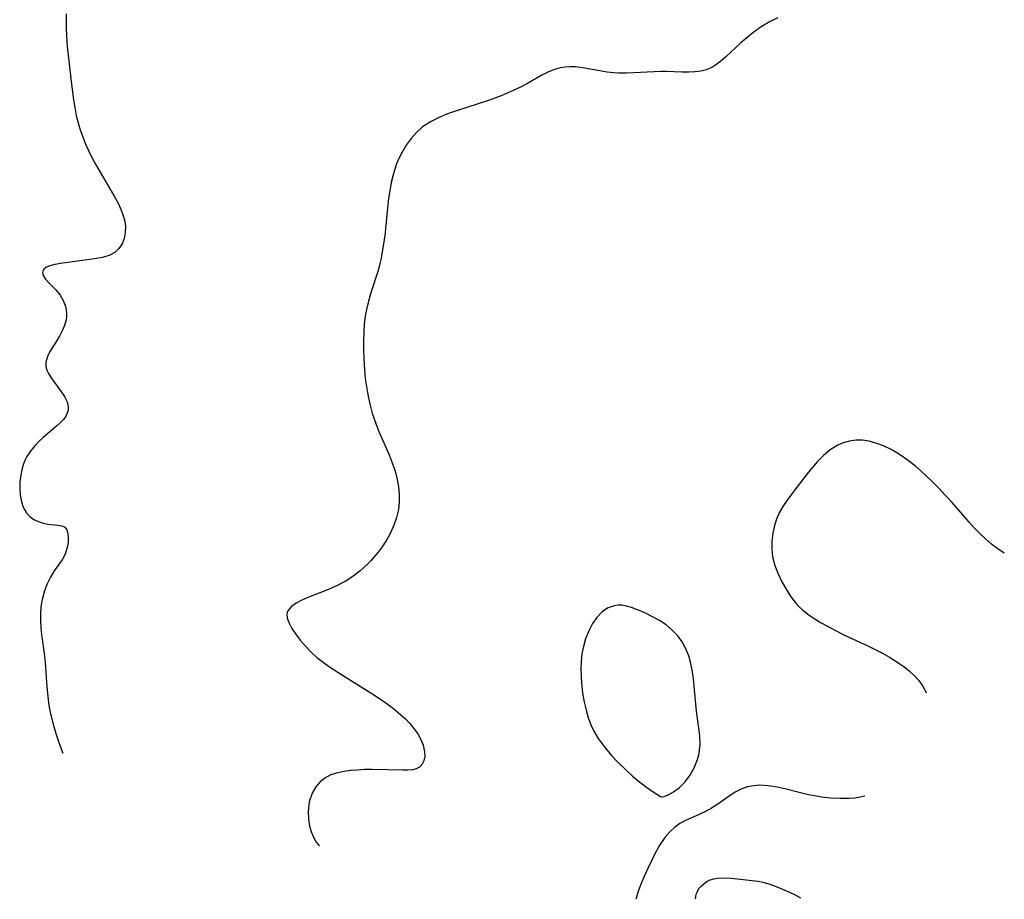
# Model space of a CAD drawing. Header units: metres. Extents: x 1073367 to 1082519, y 1569854 to 1574957.
# Tile 724 of 1056: x 1082197 to 1082399, y 1569854 to 1570034. Entities that reach past the tile are written whole.
import ezdxf

# ---------------------------------------------------------------- set-up
doc = ezdxf.new("R2010")
doc.units = ezdxf.units.M
doc.layers.add('CGG_CurvaNivelLidar_v1', color=253, linetype='Continuous', lineweight=30)

msp = doc.modelspace()

# ---------------------------------------------------------------- linework, layer by layer
at = {"layer": 'CGG_CurvaNivelLidar_v1'}
for p, q in [((1082206.1344, 1570035.4814, 80.5), (1082206.1011, 1570033.6221, 80.5)), ((1082350.9198, 1570033.8868, 81), (1082349.0688, 1570032.7989, 81)), ((1082352.4678, 1570034.6748, 81), (1082350.9198, 1570033.8868, 81)), ((1082206.1011, 1570033.6221, 80.5), (1082206.1188, 1570032.495, 80.5)), ((1082206.1188, 1570032.495, 80.5), (1082206.2734, 1570029.7486, 80.5)), ((1082349.0688, 1570032.7989, 81), (1082347.3344, 1570031.5776, 81)), ((1082346.0803, 1570030.5712, 81), (1082344.8775, 1570029.5246, 81)), ((1082347.3344, 1570031.5776, 81), (1082346.0803, 1570030.5712, 81)), ((1082206.2734, 1570029.7486, 80.5), (1082206.4179, 1570028.1293, 80.5)), ((1082206.4179, 1570028.1293, 80.5), (1082207.1964, 1570021.0038, 80.5)), ((1082344.8775, 1570029.5246, 81), (1082341.8056, 1570026.6522, 81)), ((1082341.8056, 1570026.6522, 81), (1082340.742, 1570025.7266, 81)), ((1082306.7245, 1570024.112, 81), (1082305.3153, 1570023.5804, 81)), ((1082307.7187, 1570024.3701, 81), (1082306.7245, 1570024.112, 81)), ((1082308.7308, 1570024.5319, 81), (1082307.7187, 1570024.3701, 81)), ((1082309.782, 1570024.5953, 81), (1082308.7308, 1570024.5319, 81)), ((1082310.8426, 1570024.5672, 81), (1082309.782, 1570024.5953, 81)), ((1082312.3482, 1570024.4037, 81), (1082310.8426, 1570024.5672, 81)), ((1082317.3591, 1570023.5093, 81), (1082312.3482, 1570024.4037, 81)), ((1082337.7089, 1570023.9517, 81), (1082336.6423, 1570023.6995, 81)), ((1082338.7608, 1570024.3822, 81), (1082337.7089, 1570023.9517, 81)), ((1082339.6585, 1570024.9149, 81), (1082338.7608, 1570024.3822, 81)), ((1082340.742, 1570025.7266, 81), (1082339.6585, 1570024.9149, 81)), ((1082303.9433, 1570022.9065, 81), (1082300.9643, 1570021.1939, 81)), ((1082305.3153, 1570023.5804, 81), (1082303.9433, 1570022.9065, 81)), ((1082318.7256, 1570023.3703, 81), (1082317.3591, 1570023.5093, 81)), ((1082319.7959, 1570023.3211, 81), (1082318.7256, 1570023.3703, 81)), ((1082321.3239, 1570023.3158, 81), (1082319.7959, 1570023.3211, 81)), ((1082328.4612, 1570023.6105, 81), (1082321.3239, 1570023.3158, 81)), ((1082329.5435, 1570023.6104, 81), (1082328.4612, 1570023.6105, 81)), ((1082332.8062, 1570023.5129, 81), (1082329.5435, 1570023.6104, 81)), ((1082334.1306, 1570023.5016, 81), (1082332.8062, 1570023.5129, 81)), ((1082335.4133, 1570023.5531, 81), (1082334.1306, 1570023.5016, 81)), ((1082336.6423, 1570023.6995, 81), (1082335.4133, 1570023.5531, 81)), ((1082207.1964, 1570021.0038, 80.5), (1082207.6048, 1570017.7933, 80.5)), ((1082298.0333, 1570019.7064, 81), (1082295.5543, 1570018.639, 81)), ((1082299.525, 1570020.4281, 81), (1082298.0333, 1570019.7064, 81)), ((1082300.9643, 1570021.1939, 81), (1082299.525, 1570020.4281, 81)), ((1082207.6048, 1570017.7933, 80.5), (1082207.8613, 1570016.2023, 80.5)), ((1082292.9377, 1570017.6801, 81), (1082286.362, 1570015.5617, 81)), ((1082295.5543, 1570018.639, 81), (1082292.9377, 1570017.6801, 81)), ((1082207.8613, 1570016.2023, 80.5), (1082208.1768, 1570014.6263, 80.5)), ((1082208.1768, 1570014.6263, 80.5), (1082208.5715, 1570013.0661, 80.5)), ((1082282.8021, 1570014.1931, 81), (1082281.1404, 1570013.3588, 81)), ((1082284.5523, 1570014.9163, 81), (1082282.8021, 1570014.1931, 81)), ((1082286.362, 1570015.5617, 81), (1082284.5523, 1570014.9163, 81)), ((1082208.5715, 1570013.0661, 80.5), (1082208.9984, 1570011.6675, 80.5)), ((1082208.9984, 1570011.6675, 80.5), (1082209.5214, 1570010.177, 80.5)), ((1082279.3547, 1570012.1793, 81), (1082278.1308, 1570011.0815, 81)), ((1082279.6044, 1570012.3701, 81), (1082279.3547, 1570012.1793, 81)), ((1082281.1404, 1570013.3588, 81), (1082279.6044, 1570012.3701, 81)), ((1082209.5214, 1570010.177, 80.5), (1082210.1039, 1570008.7074, 80.5)), ((1082277.0354, 1570009.8429, 81), (1082276.0567, 1570008.4914, 81)), ((1082278.1308, 1570011.0815, 81), (1082277.0354, 1570009.8429, 81)), ((1082210.1039, 1570008.7074, 80.5), (1082210.7449, 1570007.2615, 80.5)), ((1082276.0567, 1570008.4914, 81), (1082275.1916, 1570007.0467, 81)), ((1082210.7449, 1570007.2615, 80.5), (1082211.4458, 1570005.8438, 80.5)), ((1082211.4458, 1570005.8438, 80.5), (1082212.1196, 1570004.608, 80.5)), ((1082274.5989, 1570005.8658, 81), (1082274.0786, 1570004.6426, 81)), ((1082275.1916, 1570007.0467, 81), (1082274.5989, 1570005.8658, 81)), ((1082212.1196, 1570004.608, 80.5), (1082216.0033, 1569998.0415, 80.5)), ((1082274.0786, 1570004.6426, 81), (1082273.6339, 1570003.3818, 81)), ((1082273.2725, 1570002.1093, 81), (1082272.9744, 1570000.8109, 81)), ((1082273.6339, 1570003.3818, 81), (1082273.2725, 1570002.1093, 81)), ((1082272.7258, 1569999.4931, 81), (1082272.4289, 1569997.5395, 81)), ((1082272.9744, 1570000.8109, 81), (1082272.7258, 1569999.4931, 81)), ((1082216.0033, 1569998.0415, 80.5), (1082216.87, 1569996.4034, 80.5)), ((1082272.4289, 1569997.5395, 81), (1082272.1968, 1569995.6236, 81)), ((1082216.87, 1569996.4034, 80.5), (1082217.5863, 1569994.7726, 80.5)), ((1082272.1968, 1569995.6236, 81), (1082271.6128, 1569989.8714, 81)), ((1082217.5863, 1569994.7726, 80.5), (1082217.9341, 1569993.7328, 80.5)), ((1082217.9341, 1569993.7328, 80.5), (1082218.0875, 1569993.134, 80.5)), ((1082218.0875, 1569993.134, 80.5), (1082218.2805, 1569991.83, 80.5)), ((1082218.2805, 1569991.83, 80.5), (1082218.2572, 1569990.5444, 80.5)), ((1082218.0249, 1569989.3274, 80.5), (1082217.5951, 1569988.213, 80.5)), ((1082218.2572, 1569990.5444, 80.5), (1082218.0249, 1569989.3274, 80.5)), ((1082271.6128, 1569989.8714, 81), (1082271.3928, 1569988.2878, 81)), ((1082217.5951, 1569988.213, 80.5), (1082216.9673, 1569987.2415, 80.5)), ((1082271.3928, 1569988.2878, 81), (1082270.8774, 1569985.303, 81)), ((1082213.5156, 1569985.4243, 80.5), (1082211.9666, 1569985.1482, 80.5)), ((1082214.9298, 1569985.8343, 80.5), (1082213.5156, 1569985.4243, 80.5)), ((1082216.1407, 1569986.4658, 80.5), (1082214.9298, 1569985.8343, 80.5)), ((1082216.9673, 1569987.2415, 80.5), (1082216.1407, 1569986.4658, 80.5)), ((1082270.8774, 1569985.303, 81), (1082270.5654, 1569983.9043, 81)), ((1082201.9527, 1569983.3399, 80.5), (1082201.5894, 1569983.0709, 80.5)), ((1082202.764, 1569983.6982, 80.5), (1082201.9527, 1569983.3399, 80.5)), ((1082203.7857, 1569983.976, 80.5), (1082202.764, 1569983.6982, 80.5)), ((1082204.9634, 1569984.1987, 80.5), (1082203.7857, 1569983.976, 80.5)), ((1082211.9666, 1569985.1482, 80.5), (1082204.9634, 1569984.1987, 80.5)), ((1082270.5654, 1569983.9043, 81), (1082270.248, 1569982.7571, 81)), ((1082201.2855, 1569982.6304, 80.5), (1082201.2248, 1569982.3352, 80.5)), ((1082201.2248, 1569982.3352, 80.5), (1082201.3488, 1569981.7148, 80.5)), ((1082201.424, 1569982.8847, 80.5), (1082201.2855, 1569982.6304, 80.5)), ((1082201.3488, 1569981.7148, 80.5), (1082201.829, 1569980.9716, 80.5)), ((1082201.5894, 1569983.0709, 80.5), (1082201.424, 1569982.8847, 80.5)), ((1082270.248, 1569982.7571, 81), (1082268.7629, 1569978.1602, 81)), ((1082201.829, 1569980.9716, 80.5), (1082202.5537, 1569980.203, 80.5)), ((1082202.5537, 1569980.203, 80.5), (1082204.0162, 1569978.7478, 80.5)), ((1082204.0162, 1569978.7478, 80.5), (1082204.8584, 1569977.6612, 80.5)), ((1082204.8584, 1569977.6612, 80.5), (1082205.5524, 1569976.4392, 80.5)), ((1082268.7629, 1569978.1602, 81), (1082268.27, 1569976.453, 81)), ((1082205.5524, 1569976.4392, 80.5), (1082206.0242, 1569975.1178, 80.5)), ((1082206.0242, 1569975.1178, 80.5), (1082206.1856, 1569974.0353, 80.5)), ((1082268.27, 1569976.453, 81), (1082267.8617, 1569974.7205, 81)), ((1082206.1764, 1569973.2935, 80.5), (1082206.0835, 1569972.5959, 80.5)), ((1082206.1856, 1569974.0353, 80.5), (1082206.1764, 1569973.2935, 80.5)), ((1082267.6172, 1569973.33, 81), (1082267.4283, 1569971.8043, 81)), ((1082267.8617, 1569974.7205, 81), (1082267.6172, 1569973.33, 81)), ((1082205.7751, 1569971.4593, 80.5), (1082205.3161, 1569970.3428, 80.5)), ((1082206.0835, 1569972.5959, 80.5), (1082205.7751, 1569971.4593, 80.5)), ((1082267.4283, 1569971.8043, 81), (1082267.297, 1569970.0395, 81)), ((1082204.7521, 1569969.2552, 80.5), (1082204.1244, 1569968.2067, 80.5)), ((1082205.3161, 1569970.3428, 80.5), (1082204.7521, 1569969.2552, 80.5)), ((1082267.297, 1569970.0395, 81), (1082267.2396, 1569968.2627, 81)), ((1082204.1244, 1569968.2067, 80.5), (1082202.7757, 1569966.0847, 80.5)), ((1082267.2396, 1569968.2627, 81), (1082267.2417, 1569966.4784, 81)), ((1082202.2545, 1569965.0626, 80.5), (1082201.9283, 1569963.9067, 80.5)), ((1082202.7757, 1569966.0847, 80.5), (1082202.2545, 1569965.0626, 80.5)), ((1082267.2417, 1569966.4784, 81), (1082267.2939, 1569964.6904, 81)), ((1082201.9283, 1569963.9067, 80.5), (1082201.9038, 1569963.5161, 80.5)), ((1082201.9038, 1569963.5161, 80.5), (1082201.9457, 1569963.0093, 80.5)), ((1082201.9457, 1569963.0093, 80.5), (1082202.1493, 1569962.267, 80.5)), ((1082267.2939, 1569964.6904, 81), (1082267.4499, 1569962.1822, 81)), ((1082202.1493, 1569962.267, 80.5), (1082202.4897, 1569961.5339, 80.5)), ((1082202.4897, 1569961.5339, 80.5), (1082203.004, 1569960.6999, 80.5)), ((1082267.4499, 1569962.1822, 81), (1082267.6202, 1569960.5327, 81)), ((1082203.004, 1569960.6999, 80.5), (1082205.0475, 1569957.9544, 80.5)), ((1082267.6202, 1569960.5327, 81), (1082267.8472, 1569958.8901, 81)), ((1082205.0475, 1569957.9544, 80.5), (1082205.7585, 1569956.8632, 80.5)), ((1082267.8472, 1569958.8901, 81), (1082268.1314, 1569957.2575, 81)), ((1082268.1314, 1569957.2575, 81), (1082268.477, 1569955.6385, 81)), ((1082205.7585, 1569956.8632, 80.5), (1082206.2847, 1569955.7623, 80.5)), ((1082206.2847, 1569955.7623, 80.5), (1082206.5218, 1569954.7366, 80.5)), ((1082268.477, 1569955.6385, 81), (1082269.073, 1569953.4282, 81)), ((1082206.3286, 1569953.3793, 80.5), (1082206.0204, 1569952.7755, 80.5)), ((1082206.5063, 1569954.0505, 80.5), (1082206.3286, 1569953.3793, 80.5)), ((1082206.5218, 1569954.7366, 80.5), (1082206.5063, 1569954.0505, 80.5)), ((1082269.073, 1569953.4282, 81), (1082269.8136, 1569951.2708, 81)), ((1082204.9406, 1569951.4684, 80.5), (1082204.1485, 1569950.7308, 80.5)), ((1082205.5376, 1569952.1157, 80.5), (1082204.9406, 1569951.4684, 80.5)), ((1082206.0204, 1569952.7755, 80.5), (1082205.5376, 1569952.1157, 80.5)), ((1082269.8136, 1569951.2708, 81), (1082270.4405, 1569949.6736, 81)), ((1082204.1485, 1569950.7308, 80.5), (1082201.3989, 1569948.4166, 80.5)), ((1082270.4405, 1569949.6736, 81), (1082272.5125, 1569944.8503, 81)), ((1082200.4556, 1569947.5579, 80.5), (1082199.5665, 1569946.6389, 80.5)), ((1082201.3989, 1569948.4166, 80.5), (1082200.4556, 1569947.5579, 80.5)), ((1082364.6679, 1569946.764, 81.5), (1082363.2223, 1569945.8478, 81.5)), ((1082365.9061, 1569947.3138, 81.5), (1082364.6679, 1569946.764, 81.5)), ((1082367.197, 1569947.685, 81.5), (1082365.9061, 1569947.3138, 81.5)), ((1082368.5246, 1569947.8661, 81.5), (1082367.197, 1569947.685, 81.5)), ((1082369.8889, 1569947.8454, 81.5), (1082368.5246, 1569947.8661, 81.5)), ((1082371.2625, 1569947.6413, 81.5), (1082369.8889, 1569947.8454, 81.5)), ((1082372.6324, 1569947.276, 81.5), (1082371.2625, 1569947.6413, 81.5)), ((1082374.2037, 1569946.6739, 81.5), (1082372.6324, 1569947.276, 81.5)), ((1082198.7438, 1569945.6153, 80.5), (1082198.0426, 1569944.5119, 80.5)), ((1082199.5665, 1569946.6389, 80.5), (1082198.7438, 1569945.6153, 80.5)), ((1082272.5125, 1569944.8503, 81), (1082273.1872, 1569943.1759, 81)), ((1082363.2223, 1569945.8478, 81.5), (1082361.8726, 1569944.7269, 81.5)), ((1082375.7513, 1569945.9184, 81.5), (1082374.2037, 1569946.6739, 81.5)), ((1082376.9342, 1569945.247, 81.5), (1082375.7513, 1569945.9184, 81.5)), ((1082378.096, 1569944.5087, 81.5), (1082376.9342, 1569945.247, 81.5)), ((1082197.2915, 1569942.8136, 80.5), (1082196.9782, 1569941.7524, 80.5)), ((1082197.6306, 1569943.6787, 80.5), (1082197.2915, 1569942.8136, 80.5)), ((1082198.0426, 1569944.5119, 80.5), (1082197.6306, 1569943.6787, 80.5)), ((1082273.1872, 1569943.1759, 81), (1082273.7608, 1569941.4903, 81)), ((1082360.6117, 1569943.4526, 81.5), (1082358.7582, 1569941.2614, 81.5)), ((1082361.8726, 1569944.7269, 81.5), (1082360.6117, 1569943.4526, 81.5)), ((1082379.6103, 1569943.4253, 81.5), (1082378.096, 1569944.5087, 81.5)), ((1082380.7885, 1569942.4907, 81.5), (1082379.6103, 1569943.4253, 81.5)), ((1082196.9782, 1569941.7524, 80.5), (1082196.7548, 1569940.6695, 80.5)), ((1082273.7608, 1569941.4903, 81), (1082274.2016, 1569939.7868, 81)), ((1082358.7582, 1569941.2614, 81.5), (1082356.1591, 1569937.9523, 81.5)), ((1082381.9396, 1569941.5066, 81.5), (1082380.7885, 1569942.4907, 81.5)), ((1082383.0656, 1569940.4815, 81.5), (1082381.9396, 1569941.5066, 81.5)), ((1082196.5916, 1569939.3017, 80.5), (1082196.5531, 1569937.9441, 80.5)), ((1082196.7548, 1569940.6695, 80.5), (1082196.5916, 1569939.3017, 80.5)), ((1082274.2016, 1569939.7868, 81), (1082274.4548, 1569938.2935, 81)), ((1082384.1676, 1569939.4216, 81.5), (1082383.0656, 1569940.4815, 81.5)), ((1082385.5765, 1569937.9883, 81.5), (1082384.1676, 1569939.4216, 81.5)), ((1082196.5531, 1569937.9441, 80.5), (1082196.6414, 1569936.6221, 80.5)), ((1082274.4548, 1569938.2935, 81), (1082274.5901, 1569936.798, 81)), ((1082274.5901, 1569936.798, 81), (1082274.6032, 1569935.1802, 81)), ((1082356.1591, 1569937.9523, 81.5), (1082354.3545, 1569935.5178, 81.5)), ((1082386.9524, 1569936.5171, 81.5), (1082385.5765, 1569937.9883, 81.5)), ((1082196.6414, 1569936.6221, 80.5), (1082196.8234, 1569935.5452, 80.5)), ((1082196.8234, 1569935.5452, 80.5), (1082197.1132, 1569934.5332, 80.5)), ((1082274.6032, 1569935.1802, 81), (1082274.446, 1569933.5828, 81)), ((1082354.3545, 1569935.5178, 81.5), (1082353.4974, 1569934.2309, 81.5)), ((1082388.3013, 1569935.0195, 81.5), (1082386.9524, 1569936.5171, 81.5)), ((1082391.7829, 1569931.0411, 81.5), (1082388.3013, 1569935.0195, 81.5)), ((1082197.1132, 1569934.5332, 80.5), (1082197.489, 1569933.6715, 80.5)), ((1082197.489, 1569933.6715, 80.5), (1082197.9769, 1569932.9035, 80.5)), ((1082197.9769, 1569932.9035, 80.5), (1082198.6662, 1569932.1707, 80.5)), ((1082274.446, 1569933.5828, 81), (1082274.0722, 1569931.9613, 81)), ((1082352.7568, 1569932.9001, 81.5), (1082352.223, 1569931.6455, 81.5)), ((1082353.4974, 1569934.2309, 81.5), (1082352.7568, 1569932.9001, 81.5)), ((1082198.6662, 1569932.1707, 80.5), (1082199.4738, 1569931.5826, 80.5)), ((1082199.4738, 1569931.5826, 80.5), (1082200.4089, 1569931.1185, 80.5)), ((1082200.4089, 1569931.1185, 80.5), (1082201.3903, 1569930.7942, 80.5)), ((1082201.3903, 1569930.7942, 80.5), (1082202.3739, 1569930.5935, 80.5)), ((1082202.3739, 1569930.5935, 80.5), (1082204.3861, 1569930.4149, 80.5)), ((1082274.0722, 1569931.9613, 81), (1082273.5121, 1569930.3748, 81)), ((1082352.223, 1569931.6455, 81.5), (1082351.8077, 1569930.3482, 81.5)), ((1082392.8469, 1569929.8792, 81.5), (1082391.7829, 1569931.0411, 81.5)), ((1082204.3861, 1569930.4149, 80.5), (1082205.2129, 1569930.2776, 80.5)), ((1082205.2129, 1569930.2776, 80.5), (1082205.8548, 1569929.9686, 80.5)), ((1082205.8548, 1569929.9686, 80.5), (1082206.2608, 1569929.4293, 80.5)), ((1082206.2608, 1569929.4293, 80.5), (1082206.4804, 1569928.6896, 80.5)), ((1082206.4804, 1569928.6896, 80.5), (1082206.5476, 1569927.8078, 80.5)), ((1082272.7994, 1569928.826, 81), (1082272.3309, 1569927.9562, 81)), ((1082273.5121, 1569930.3748, 81), (1082272.7994, 1569928.826, 81)), ((1082351.4485, 1569928.7511, 81.5), (1082351.2459, 1569927.1339, 81.5)), ((1082351.8077, 1569930.3482, 81.5), (1082351.4485, 1569928.7511, 81.5)), ((1082393.9381, 1569928.7535, 81.5), (1082392.8469, 1569929.8792, 81.5)), ((1082395.1456, 1569927.6047, 81.5), (1082393.9381, 1569928.7535, 81.5)), ((1082206.4881, 1569926.8355, 80.5), (1082206.32, 1569925.8195, 80.5)), ((1082206.5476, 1569927.8078, 80.5), (1082206.4881, 1569926.8355, 80.5)), ((1082271.8243, 1569927.1013, 81), (1082271.0773, 1569925.9598, 81)), ((1082272.3309, 1569927.9562, 81), (1082271.8243, 1569927.1013, 81)), ((1082351.2459, 1569927.1339, 81.5), (1082351.2178, 1569925.5156, 81.5)), ((1082396.3976, 1569926.5222, 81.5), (1082395.1456, 1569927.6047, 81.5)), ((1082397.6967, 1569925.5176, 81.5), (1082396.3976, 1569926.5222, 81.5)), ((1082206.1425, 1569925.1164, 80.5), (1082205.8922, 1569924.4204, 80.5)), ((1082206.32, 1569925.8195, 80.5), (1082206.1425, 1569925.1164, 80.5)), ((1082270.2709, 1569924.8521, 81), (1082269.4074, 1569923.7843, 81)), ((1082271.0773, 1569925.9598, 81), (1082270.2709, 1569924.8521, 81)), ((1082351.2178, 1569925.5156, 81.5), (1082351.4019, 1569923.8662, 81.5)), ((1082399.0417, 1569924.6341, 81.5), (1082397.6967, 1569925.5176, 81.5)), ((1082205.2827, 1569923.2919, 80.5), (1082203.6686, 1569920.9929, 80.5)), ((1082205.8922, 1569924.4204, 80.5), (1082205.2827, 1569923.2919, 80.5)), ((1082268.8031, 1569923.1029, 81), (1082268.0064, 1569922.2831, 81)), ((1082269.4074, 1569923.7843, 81), (1082268.8031, 1569923.1029, 81)), ((1082351.4019, 1569923.8662, 81.5), (1082351.8603, 1569922.1237, 81.5)), ((1082203.6686, 1569920.9929, 80.5), (1082202.8689, 1569919.7343, 80.5)), ((1082266.586, 1569921.0033, 81), (1082265.0682, 1569919.8461, 81)), ((1082268.0064, 1569922.2831, 81), (1082266.586, 1569921.0033, 81)), ((1082351.8603, 1569922.1237, 81.5), (1082352.5237, 1569920.4214, 81.5)), ((1082202.8689, 1569919.7343, 80.5), (1082202.1988, 1569918.3681, 80.5)), ((1082263.4609, 1569918.8309, 81), (1082262.1248, 1569918.1339, 81)), ((1082265.0682, 1569919.8461, 81), (1082263.4609, 1569918.8309, 81)), ((1082352.5237, 1569920.4214, 81.5), (1082353.3215, 1569918.7524, 81.5)), ((1082353.3215, 1569918.7524, 81.5), (1082354.3596, 1569916.88, 81.5)), ((1082201.6552, 1569916.8991, 80.5), (1082201.2328, 1569915.3571, 80.5)), ((1082202.1988, 1569918.3681, 80.5), (1082201.6552, 1569916.8991, 80.5)), ((1082259.5393, 1569916.9934, 81), (1082256.1421, 1569915.6747, 81)), ((1082260.8363, 1569917.5401, 81), (1082259.5393, 1569916.9934, 81)), ((1082262.1248, 1569918.1339, 81), (1082260.8363, 1569917.5401, 81)), ((1082354.3596, 1569916.88, 81.5), (1082355.1995, 1569915.598, 81.5)), ((1082201.0478, 1569914.4512, 80.5), (1082200.9132, 1569913.5306, 80.5)), ((1082201.2328, 1569915.3571, 80.5), (1082201.0478, 1569914.4512, 80.5)), ((1082253.4149, 1569914.3805, 81), (1082252.3932, 1569913.642, 81)), ((1082254.6897, 1569915.0506, 81), (1082253.4149, 1569914.3805, 81)), ((1082256.1421, 1569915.6747, 81), (1082254.6897, 1569915.0506, 81)), ((1082355.1995, 1569915.598, 81.5), (1082356.143, 1569914.3902, 81.5)), ((1082356.143, 1569914.3902, 81.5), (1082356.8488, 1569913.63, 81.5)), ((1082200.9132, 1569913.5306, 80.5), (1082200.8175, 1569912.1356, 80.5)), ((1082251.5773, 1569912.4485, 81), (1082251.5221, 1569912.1765, 81)), ((1082251.7203, 1569912.8083, 81), (1082251.5773, 1569912.4485, 81)), ((1082252.3932, 1569913.642, 81), (1082251.7203, 1569912.8083, 81)), ((1082316.1884, 1569912.4757, 81.5), (1082315.222, 1569911.4302, 81.5)), ((1082316.8564, 1569913.0037, 81.5), (1082316.1884, 1569912.4757, 81.5)), ((1082317.5741, 1569913.4235, 81.5), (1082316.8564, 1569913.0037, 81.5)), ((1082318.8194, 1569913.8429, 81.5), (1082317.5741, 1569913.4235, 81.5)), ((1082319.5803, 1569913.9342, 81.5), (1082318.8194, 1569913.8429, 81.5)), ((1082320.358, 1569913.918, 81.5), (1082319.5803, 1569913.9342, 81.5)), ((1082321.3711, 1569913.7532, 81.5), (1082320.358, 1569913.918, 81.5)), ((1082322.4004, 1569913.4626, 81.5), (1082321.3711, 1569913.7532, 81.5)), ((1082323.6147, 1569913.0164, 81.5), (1082322.4004, 1569913.4626, 81.5)), ((1082324.8455, 1569912.4856, 81.5), (1082323.6147, 1569913.0164, 81.5)), ((1082327.1049, 1569911.3727, 81.5), (1082324.8455, 1569912.4856, 81.5)), ((1082356.8488, 1569913.63, 81.5), (1082357.6097, 1569912.9171, 81.5)), ((1082357.6097, 1569912.9171, 81.5), (1082358.8777, 1569911.9113, 81.5)), ((1082200.8175, 1569912.1356, 80.5), (1082200.8213, 1569910.737, 80.5)), ((1082200.8213, 1569910.737, 80.5), (1082200.9009, 1569909.3224, 80.5)), ((1082251.5221, 1569912.1765, 81), (1082251.5875, 1569911.2493, 81)), ((1082251.5875, 1569911.2493, 81), (1082251.9509, 1569910.2453, 81)), ((1082315.222, 1569911.4302, 81.5), (1082314.3797, 1569910.1934, 81.5)), ((1082328.109, 1569910.8042, 81.5), (1082327.1049, 1569911.3727, 81.5)), ((1082329.4811, 1569909.885, 81.5), (1082328.109, 1569910.8042, 81.5)), ((1082358.8777, 1569911.9113, 81.5), (1082360.0418, 1569911.1185, 81.5)), ((1082360.0418, 1569911.1185, 81.5), (1082361.2584, 1569910.3759, 81.5)), ((1082361.2584, 1569910.3759, 81.5), (1082362.5143, 1569909.6713, 81.5)), ((1082200.9009, 1569909.3224, 80.5), (1082201.0404, 1569907.8991, 80.5)), ((1082251.9509, 1569910.2453, 81), (1082252.5351, 1569909.179, 81)), ((1082252.5351, 1569909.179, 81), (1082253.2779, 1569908.0614, 81)), ((1082313.6539, 1569908.8116, 81.5), (1082312.9324, 1569906.9983, 81.5)), ((1082314.3797, 1569910.1934, 81.5), (1082313.6539, 1569908.8116, 81.5)), ((1082330.7529, 1569908.8346, 81.5), (1082329.4811, 1569909.885, 81.5)), ((1082331.8871, 1569907.6466, 81.5), (1082330.7529, 1569908.8346, 81.5)), ((1082362.5143, 1569909.6713, 81.5), (1082365.4811, 1569908.1418, 81.5)), ((1082201.0404, 1569907.8991, 80.5), (1082201.6591, 1569903.5311, 80.5)), ((1082253.2779, 1569908.0614, 81), (1082254.226, 1569906.7882, 81)), ((1082254.226, 1569906.7882, 81), (1082255.2976, 1569905.5062, 81)), ((1082312.9324, 1569906.9983, 81.5), (1082312.4895, 1569905.484, 81.5)), ((1082332.8031, 1569906.384, 81.5), (1082331.8871, 1569907.6466, 81.5)), ((1082333.5601, 1569905.0097, 81.5), (1082332.8031, 1569906.384, 81.5)), ((1082365.4811, 1569908.1418, 81.5), (1082367.0753, 1569907.3657, 81.5)), ((1082367.0753, 1569907.3657, 81.5), (1082370.9988, 1569905.5619, 81.5)), ((1082255.2976, 1569905.5062, 81), (1082256.4979, 1569904.2578, 81)), ((1082256.4979, 1569904.2578, 81), (1082257.7553, 1569903.1442, 81)), ((1082312.4895, 1569905.484, 81.5), (1082312.174, 1569903.9155, 81.5)), ((1082334.1559, 1569903.5442, 81.5), (1082333.5601, 1569905.0097, 81.5)), ((1082370.9988, 1569905.5619, 81.5), (1082372.5065, 1569904.8302, 81.5)), ((1082372.5065, 1569904.8302, 81.5), (1082373.9871, 1569904.0561, 81.5)), ((1082201.6591, 1569903.5311, 80.5), (1082201.8024, 1569902.1897, 80.5)), ((1082257.7553, 1569903.1442, 81), (1082258.6723, 1569902.4243, 81)), ((1082258.6723, 1569902.4243, 81), (1082260.2674, 1569901.2861, 81)), ((1082312.0038, 1569902.359, 81.5), (1082311.9533, 1569900.7767, 81.5)), ((1082312.174, 1569903.9155, 81.5), (1082312.0038, 1569902.359, 81.5)), ((1082334.6042, 1569901.9429, 81.5), (1082334.1559, 1569903.5442, 81.5)), ((1082373.9871, 1569904.0561, 81.5), (1082375.433, 1569903.2393, 81.5)), ((1082375.433, 1569903.2393, 81.5), (1082377.3675, 1569902.0241, 81.5)), ((1082201.8024, 1569902.1897, 80.5), (1082202.1576, 1569897.1818, 80.5)), ((1082260.2674, 1569901.2861, 81), (1082262.9158, 1569899.5718, 81)), ((1082311.9533, 1569900.7767, 81.5), (1082311.9951, 1569899.3486, 81.5)), ((1082334.9224, 1569900.2821, 81.5), (1082334.6042, 1569901.9429, 81.5)), ((1082335.1282, 1569898.8145, 81.5), (1082334.9224, 1569900.2821, 81.5)), ((1082377.3675, 1569902.0241, 81.5), (1082378.3486, 1569901.3315, 81.5)), ((1082378.3486, 1569901.3315, 81.5), (1082379.4726, 1569900.4395, 81.5)), ((1082379.4726, 1569900.4395, 81.5), (1082380.511, 1569899.4846, 81.5)), ((1082262.9158, 1569899.5718, 81), (1082269.4883, 1569895.4835, 81)), ((1082311.9951, 1569899.3486, 81.5), (1082312.1013, 1569897.9143, 81.5)), ((1082335.2882, 1569897.3272, 81.5), (1082335.1282, 1569898.8145, 81.5)), ((1082380.511, 1569899.4846, 81.5), (1082381.4441, 1569898.4603, 81.5)), ((1082381.4441, 1569898.4603, 81.5), (1082382.2467, 1569897.3573, 81.5)), ((1082202.1576, 1569897.1818, 80.5), (1082202.3375, 1569895.1541, 80.5)), ((1082312.1013, 1569897.9143, 81.5), (1082312.3279, 1569895.9575, 81.5)), ((1082335.75, 1569892.1947, 81.5), (1082335.2882, 1569897.3272, 81.5)), ((1082382.2467, 1569897.3573, 81.5), (1082382.9644, 1569896.0188, 81.5)), ((1082202.3375, 1569895.1541, 80.5), (1082202.5746, 1569893.3627, 80.5)), ((1082269.4883, 1569895.4835, 81), (1082271.6478, 1569894.0246, 81)), ((1082312.3279, 1569895.9575, 81.5), (1082312.6551, 1569894.0136, 81.5)), ((1082382.9644, 1569896.0188, 81.5), (1082383.0007, 1569895.9216, 81.5)), ((1082202.5746, 1569893.3627, 80.5), (1082202.895, 1569891.6051, 80.5)), ((1082271.6478, 1569894.0246, 81), (1082272.8853, 1569893.1045, 81)), ((1082272.8853, 1569893.1045, 81), (1082273.9244, 1569892.2787, 81)), ((1082273.9244, 1569892.2787, 81), (1082274.9201, 1569891.4318, 81)), ((1082312.6551, 1569894.0136, 81.5), (1082313.0262, 1569892.3901, 81.5)), ((1082313.0262, 1569892.3901, 81.5), (1082313.4951, 1569890.7991, 81.5)), ((1082336.4497, 1569887.1673, 81.5), (1082335.75, 1569892.1947, 81.5)), ((1082202.895, 1569891.6051, 80.5), (1082203.4068, 1569889.4903, 80.5)), ((1082274.9201, 1569891.4318, 81), (1082275.8629, 1569890.5644, 81)), ((1082275.8629, 1569890.5644, 81), (1082276.8006, 1569889.6092, 81)), ((1082313.4951, 1569890.7991, 81.5), (1082314.0786, 1569889.2536, 81.5)), ((1082203.4068, 1569889.4903, 80.5), (1082203.9707, 1569887.5759, 80.5)), ((1082276.8006, 1569889.6092, 81), (1082277.6375, 1569888.6194, 81)), ((1082277.6375, 1569888.6194, 81), (1082278.4098, 1569887.491, 81)), ((1082314.0786, 1569889.2536, 81.5), (1082314.5656, 1569888.21, 81.5)), ((1082314.5656, 1569888.21, 81.5), (1082315.5289, 1569886.5788, 81.5)), ((1082203.9707, 1569887.5759, 80.5), (1082204.512, 1569885.9374, 80.5)), ((1082278.4098, 1569887.491, 81), (1082279.0303, 1569886.3374, 81)), ((1082279.0303, 1569886.3374, 81), (1082279.496, 1569885.189, 81)), ((1082315.5289, 1569886.5788, 81.5), (1082316.7603, 1569884.8717, 81.5)), ((1082336.496, 1569885.3902, 81.5), (1082336.4497, 1569887.1673, 81.5)), ((1082204.512, 1569885.9374, 80.5), (1082205.0495, 1569884.4296, 80.5)), ((1082205.0495, 1569884.4296, 80.5), (1082205.4165, 1569883.5, 80.5)), ((1082279.496, 1569885.189, 81), (1082279.8338, 1569883.7964, 81)), ((1082316.7603, 1569884.8717, 81.5), (1082318.2001, 1569883.1506, 81.5)), ((1082336.2932, 1569883.5562, 81.5), (1082336.496, 1569885.3902, 81.5)), ((1082279.8637, 1569882.8256, 81), (1082279.6858, 1569881.9508, 81)), ((1082279.8338, 1569883.7964, 81), (1082279.8637, 1569882.8256, 81)), ((1082318.2001, 1569883.1506, 81.5), (1082319.5477, 1569881.7103, 81.5)), ((1082335.2746, 1569880.4999, 81.5), (1082335.9501, 1569882.2062, 81.5)), ((1082335.9501, 1569882.2062, 81.5), (1082336.214, 1569883.1757, 81.5)), ((1082336.214, 1569883.1757, 81.5), (1082336.2932, 1569883.5562, 81.5)), ((1082264.5799, 1569879.9523, 81), (1082263.2589, 1569879.7765, 81)), ((1082265.922, 1569880.0679, 81), (1082264.5799, 1569879.9523, 81)), ((1082267.4306, 1569880.1483, 81), (1082265.922, 1569880.0679, 81)), ((1082268.9336, 1569880.1761, 81), (1082267.4306, 1569880.1483, 81)), ((1082275.402, 1569880.036, 81), (1082268.9336, 1569880.1761, 81)), ((1082276.4074, 1569880.0343, 81), (1082275.402, 1569880.036, 81)), ((1082277.3117, 1569880.099, 81), (1082276.4074, 1569880.0343, 81)), ((1082278.1085, 1569880.2985, 81), (1082277.3117, 1569880.099, 81)), ((1082278.7838, 1569880.6854, 81), (1082278.1085, 1569880.2985, 81)), ((1082279.3187, 1569881.2451, 81), (1082278.7838, 1569880.6854, 81)), ((1082279.6858, 1569881.9508, 81), (1082279.3187, 1569881.2451, 81)), ((1082319.5477, 1569881.7103, 81.5), (1082321.0676, 1569880.2196, 81.5)), ((1082321.0676, 1569880.2196, 81.5), (1082322.5976, 1569878.8353, 81.5)), ((1082334.3885, 1569878.9248, 81.5), (1082335.2746, 1569880.4999, 81.5)), ((1082259.5072, 1569878.5486, 81), (1082258.3988, 1569877.7051, 81)), ((1082260.7071, 1569879.1239, 81), (1082259.5072, 1569878.5486, 81)), ((1082261.9742, 1569879.5131, 81), (1082260.7071, 1569879.1239, 81)), ((1082263.2589, 1569879.7765, 81), (1082261.9742, 1569879.5131, 81)), ((1082322.5976, 1569878.8353, 81.5), (1082324.0806, 1569877.5952, 81.5)), ((1082333.342, 1569877.5468, 81.5), (1082334.3885, 1569878.9248, 81.5)), ((1082257.446, 1569876.6258, 81), (1082256.6988, 1569875.3435, 81)), ((1082258.3988, 1569877.7051, 81), (1082257.446, 1569876.6258, 81)), ((1082324.0806, 1569877.5952, 81.5), (1082325.458, 1569876.535, 81.5)), ((1082325.458, 1569876.535, 81.5), (1082326.624, 1569875.7118, 81.5)), ((1082331.0116, 1569875.5811, 81.5), (1082332.1914, 1569876.4227, 81.5)), ((1082332.1914, 1569876.4227, 81.5), (1082333.342, 1569877.5468, 81.5)), ((1082345.0326, 1569876.2093, 81.5), (1082343.8139, 1569875.5923, 81.5)), ((1082346.2133, 1569876.6085, 81.5), (1082345.0326, 1569876.2093, 81.5)), ((1082347.455, 1569876.8522, 81.5), (1082346.2133, 1569876.6085, 81.5)), ((1082348.7417, 1569876.9436, 81.5), (1082347.455, 1569876.8522, 81.5)), ((1082350.5066, 1569876.84, 81.5), (1082348.7417, 1569876.9436, 81.5)), ((1082352.312, 1569876.544, 81.5), (1082350.5066, 1569876.84, 81.5)), ((1082353.9024, 1569876.1861, 81.5), (1082352.312, 1569876.544, 81.5)), ((1082357.1427, 1569875.3705, 81.5), (1082353.9024, 1569876.1861, 81.5)), ((1082256.6988, 1569875.3435, 81), (1082256.1004, 1569873.4984, 81)), ((1082326.624, 1569875.7118, 81.5), (1082327.5656, 1569875.0956, 81.5)), ((1082327.5656, 1569875.0956, 81.5), (1082328.5, 1569874.5413, 81.5)), ((1082328.5, 1569874.5413, 81.5), (1082328.6781, 1569874.5397, 81.5)), ((1082328.6781, 1569874.5397, 81.5), (1082329.0773, 1569874.6547, 81.5)), ((1082329.0773, 1569874.6547, 81.5), (1082329.9298, 1569875.0016, 81.5)), ((1082329.9298, 1569875.0016, 81.5), (1082331.0116, 1569875.5811, 81.5)), ((1082342.6537, 1569874.8426, 81.5), (1082340.6243, 1569873.3766, 81.5)), ((1082343.8139, 1569875.5923, 81.5), (1082342.6537, 1569874.8426, 81.5)), ((1082358.7727, 1569874.9987, 81.5), (1082357.1427, 1569875.3705, 81.5)), ((1082359.6439, 1569874.827, 81.5), (1082358.7727, 1569874.9987, 81.5)), ((1082361.5111, 1569874.5229, 81.5), (1082359.6439, 1569874.827, 81.5)), ((1082363.3856, 1569874.3085, 81.5), (1082361.5111, 1569874.5229, 81.5)), ((1082365.2558, 1569874.1993, 81.5), (1082363.3856, 1569874.3085, 81.5)), ((1082367.1087, 1569874.2197, 81.5), (1082365.2558, 1569874.1993, 81.5)), ((1082368.2557, 1569874.3148, 81.5), (1082367.1087, 1569874.2197, 81.5)), ((1082369.0705, 1569874.4319, 81.5), (1082368.2557, 1569874.3148, 81.5)), ((1082370.3311, 1569874.7072, 81.5), (1082369.0705, 1569874.4319, 81.5)), ((1082256.1004, 1569873.4984, 81), (1082255.8741, 1569871.533, 81)), ((1082338.8045, 1569872.2049, 81.5), (1082337.8711, 1569871.697, 81.5)), ((1082339.7066, 1569872.7523, 81.5), (1082338.8045, 1569872.2049, 81.5)), ((1082340.6243, 1569873.3766, 81.5), (1082339.7066, 1569872.7523, 81.5)), ((1082255.8741, 1569871.533, 81), (1082255.9323, 1569870.0041, 81)), ((1082255.9323, 1569870.0041, 81), (1082256.1675, 1569868.5575, 81)), ((1082336.3083, 1569870.9387, 81.5), (1082333.4887, 1569869.68, 81.5)), ((1082337.8711, 1569871.697, 81.5), (1082336.3083, 1569870.9387, 81.5)), ((1082256.1675, 1569868.5575, 81), (1082256.5455, 1569867.2572, 81)), ((1082331.2507, 1569868.3133, 81.5), (1082330.2272, 1569867.3557, 81.5)), ((1082332.2877, 1569869.0564, 81.5), (1082331.2507, 1569868.3133, 81.5)), ((1082333.4887, 1569869.68, 81.5), (1082332.2877, 1569869.0564, 81.5)), ((1082256.5455, 1569867.2572, 81), (1082257.043, 1569866.1114, 81)), ((1082257.043, 1569866.1114, 81), (1082257.5532, 1569865.2455, 81)), ((1082329.2501, 1569866.2093, 81.5), (1082328.0674, 1569864.4597, 81.5)), ((1082330.2272, 1569867.3557, 81.5), (1082329.2501, 1569866.2093, 81.5)), ((1082257.5532, 1569865.2455, 81), (1082257.9805, 1569864.7132, 81)), ((1082257.9805, 1569864.7132, 81), (1082258.2421, 1569864.5765, 81)), ((1082328.0674, 1569864.4597, 81.5), (1082327.0053, 1569862.5462, 81.5)), ((1082327.0053, 1569862.5462, 81.5), (1082325.7001, 1569859.8393, 81.5)), ((1082325.7001, 1569859.8393, 81.5), (1082324.9062, 1569858.0465, 81.5)), ((1082324.9062, 1569858.0465, 81.5), (1082324.2415, 1569856.4328, 81.5)), ((1082338.518, 1569857.4701, 81.5), (1082339.2748, 1569857.723, 81.5)), ((1082339.2748, 1569857.723, 81.5), (1082340.0068, 1569857.8452, 81.5)), ((1082340.0068, 1569857.8452, 81.5), (1082341.4428, 1569857.9015, 81.5)), ((1082341.4428, 1569857.9015, 81.5), (1082342.8962, 1569857.8402, 81.5)), ((1082342.8962, 1569857.8402, 81.5), (1082347.8388, 1569857.3224, 81.5)), ((1082324.2415, 1569856.4328, 81.5), (1082323.7346, 1569855.0848, 81.5)), ((1082335.9157, 1569855.1309, 81.5), (1082336.2527, 1569855.6848, 81.5)), ((1082336.2527, 1569855.6848, 81.5), (1082336.7031, 1569856.2192, 81.5)), ((1082336.7031, 1569856.2192, 81.5), (1082337.2471, 1569856.7096, 81.5)), ((1082337.2471, 1569856.7096, 81.5), (1082337.8607, 1569857.1337, 81.5)), ((1082337.8607, 1569857.1337, 81.5), (1082338.518, 1569857.4701, 81.5)), ((1082347.8388, 1569857.3224, 81.5), (1082348.4751, 1569857.2172, 81.5)), ((1082348.4751, 1569857.2172, 81.5), (1082349.6639, 1569856.9445, 81.5)), ((1082349.6639, 1569856.9445, 81.5), (1082350.8369, 1569856.5959, 81.5)), ((1082350.8369, 1569856.5959, 81.5), (1082352.0926, 1569856.1506, 81.5)), ((1082352.0926, 1569856.1506, 81.5), (1082353.4282, 1569855.6128, 81.5)), ((1082323.7346, 1569855.0848, 81.5), (1082323.2339, 1569853.5, 81.5)), ((1082335.5436, 1569853.6514, 81.5), (1082335.5691, 1569854.0186, 81.5)), ((1082335.5801, 1569853.5, 81.5), (1082335.5436, 1569853.6514, 81.5)), ((1082335.5691, 1569854.0186, 81.5), (1082335.6824, 1569854.5346, 81.5)), ((1082335.6824, 1569854.5346, 81.5), (1082335.9157, 1569855.1309, 81.5)), ((1082353.4282, 1569855.6128, 81.5), (1082354.7447, 1569855.0346, 81.5)), ((1082354.7447, 1569855.0346, 81.5), (1082356.0325, 1569854.4155, 81.5)), ((1082356.0325, 1569854.4155, 81.5), (1082357.147, 1569853.7976, 81.5))]:
    msp.add_line(p, q, dxfattribs=at)

doc.saveas('drawing.dxf')
